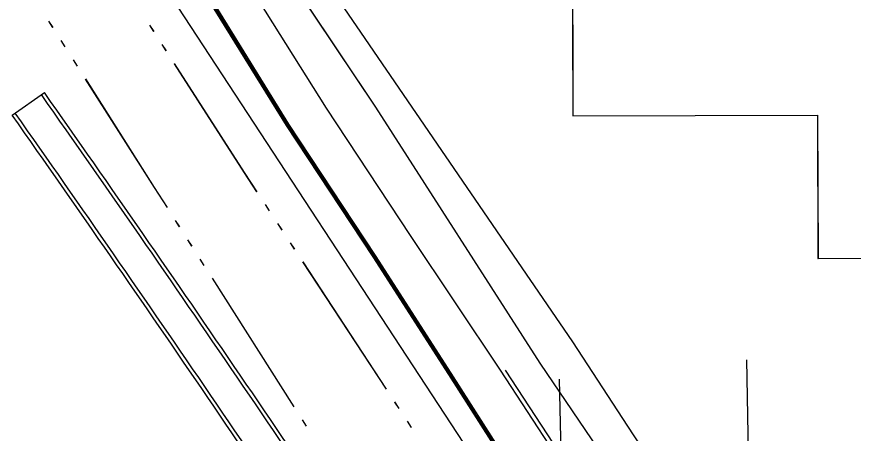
# Model space of a CAD drawing. Extents: x -25029 to 2274964, y -81170 to 687028.
# Drawn here: x -2030.9 to -1687.5, y -66185.2 to -66014.4 of the extents above; entities that cross this region are included whole.
import ezdxf

# ---------------------------------------------------------------- set-up
doc = ezdxf.new("R2010")
doc.units = 0
for name, color, linetype in [('81911BEA - GE_X_CL_20', 7, 'Continuous'), ('81911BEA - RW_X_Fee_RW', 7, 'Continuous'), ('BLDG', 7, 'Continuous'), ('BR_X_Rail_Object', 7, 'Continuous'), ('GE_X_CL_100', 7, 'Continuous'), ('GE_X_CL_2000', 7, 'Continuous'), ('PV_X_Curb', 7, 'Continuous'), ('ROAD', 7, 'Continuous'), ('WATER', 7, 'Continuous')]:
    doc.layers.add(name, color=color, linetype=linetype)

msp = doc.modelspace()

# ---------------------------------------------------------------- linework, layer by layer
at = {"layer": '81911BEA - GE_X_CL_20'}
msp.add_line((-1830.41, -66159.24), (-1810.75, -66189.37), dxfattribs=at)
at = {"layer": '81911BEA - RW_X_Fee_RW'}
msp.add_line((-2157.65, -65716.22), (-1755.89, -66328.86), dxfattribs=at)
msp.add_lwpolyline([(-1943.55, -65942.11), (-1802.8, -66147.73), (-1780.15, -66182.25), (-1697.84, -66307.71)], dxfattribs=at)
at = {"layer": 'BLDG'}
for points in [[(-1802.62, -66055.05), (-1702.16, -66054.76), (-1701.99, -66113.45), (-1626.29, -66113.23), (-1626.68, -65979.66), (-1802.84, -65980.16)], [(-1802.58, -66055.05), (-1702.12, -66054.77), (-1701.96, -66113.46), (-1626.26, -66113.25), (-1626.63, -65979.68), (-1802.79, -65980.16)]]:
    msp.add_lwpolyline(points, close=True, dxfattribs=at)
at = {"layer": 'BR_X_Rail_Object'}
msp.add_line((-2032.76, -66054.75), (-2019.56, -66045.45), dxfattribs=at)
for radius in [9980.8, 9979.3, 9964.66, 9966.16]:
    msp.add_arc((-10179.61, -71792.63), radius, 33.537591, 35.157269, dxfattribs=at)
at = {"layer": 'GE_X_CL_100'}
for p, q in [((-1726.85, -66371.77), (-1731.24, -66155.11)), ((-1803.79, -66373.33), (-1808.05, -66163.02))]:
    msp.add_line(p, q, dxfattribs=at)
at = {"layer": 'GE_X_CL_2000'}
msp.add_line((-1832.4, -66159.28), (-1694.23, -66371.11), dxfattribs=at)
msp.add_lwpolyline([(-1978.92, -65935.76), (-1976.01, -65940.16), (-1939.57, -65994.99), (-1903.85, -66051.8), (-1869.39, -66104.09), (-1832.4, -66159.28)], dxfattribs=at)
at = {"layer": 'PV_X_Curb'}
for points in [[(-1781.88, -66270.97), (-1810.54, -66228.35), (-1853.52, -66161.11), (-1884.59, -66112.87), (-1920.21, -66058.93), (-1954.04, -66004.2), (-1987, -65949.89), (-2016.35, -65901.15), (-2046.48, -65853.92), (-2069.12, -65819.05), (-2086.78, -65790.93), (-2101.63, -65768.37), (-2116.26, -65746.72), (-2131.18, -65724.81), (-2144.84, -65705.94), (-2158.94, -65688.94), (-2169.22, -65677.21)], [(-1781.47, -66270.69), (-1810.12, -66228.08), (-1853.1, -66160.84), (-1884.17, -66112.6), (-1919.79, -66058.66), (-1953.61, -66003.93), (-1986.57, -65949.64), (-2015.92, -65900.88), (-2046.06, -65853.65), (-2068.7, -65818.78), (-2086.36, -65790.66), (-2101.21, -65768.09), (-2115.84, -65746.44), (-2130.77, -65724.52), (-2144.45, -65705.63), (-2158.56, -65688.61), (-2168.84, -65676.88)]]:
    msp.add_lwpolyline(points, dxfattribs=at)
at = {"layer": 'ROAD'}
for points in [[(-2168.47, -65676.55), (-2158.18, -65688.29), (-2144.05, -65705.33), (-2130.36, -65724.23), (-2115.43, -65746.16), (-2100.8, -65767.81), (-2085.94, -65790.39), (-2068.28, -65818.51), (-2045.64, -65853.37), (-2015.5, -65900.62), (-1986.14, -65949.38), (-1953.19, -66003.67), (-1919.37, -66058.39), (-1883.75, -66112.32), (-1852.68, -66160.57), (-1809.7, -66227.81), (-1781.05, -66270.42)], [(-1460.59, -66348.49), (-1518.23, -66350.79), (-1627.54, -66352.8), (-1658.12, -66352.91), (-1672.88, -66350.48), (-1683.76, -66345.39), (-1690.68, -66340.07), (-1698.17, -66333.17), (-1717.64, -66301.24), (-1816.05, -66156.43), (-1883.47, -66051.44), (-1941.87, -65964.22)], [(-1460.58, -66348.53), (-1518.23, -66350.82), (-1627.54, -66352.82), (-1658.12, -66352.92), (-1672.88, -66350.49), (-1683.75, -66345.4), (-1690.67, -66340.08), (-1698.16, -66333.18), (-1717.63, -66301.25), (-1816.02, -66156.42), (-1883.43, -66051.43), (-1941.82, -65964.2)]]:
    msp.add_lwpolyline(points, dxfattribs=at)
at = {"layer": 'WATER'}
for p, q in [((-2017.88, -66016.2), (-2016.2, -66018.83)), ((-2017.83, -66016.17), (-2016.15, -66018.8)), ((-1974.61, -66020.48), (-1976.3, -66017.85)), ((-1974.56, -66020.45), (-1976.25, -66017.82)), ((-2012.83, -66024.11), (-2011.16, -66026.74)), ((-2012.79, -66024.08), (-2011.12, -66026.71)), ((-1969.53, -66028.37), (-1971.22, -66025.74)), ((-1969.49, -66028.34), (-1971.18, -66025.71)), ((-2007.8, -66032.02), (-2006.12, -66034.65)), ((-2007.76, -66031.99), (-2006.08, -66034.62)), ((-1927.13, -66093.98), (-1928.85, -66091.37)), ((-1927.09, -66093.96), (-1928.81, -66091.35)), ((-1965.85, -66097.91), (-1964.17, -66100.55)), ((-1965.81, -66097.89), (-1964.13, -66100.53)), ((-1921.99, -66101.82), (-1923.71, -66099.21)), ((-1921.95, -66101.8), (-1923.67, -66099.19)), ((-1960.8, -66105.82), (-1959.12, -66108.46)), ((-1960.77, -66105.8), (-1959.09, -66108.44)), ((-1916.84, -66109.66), (-1918.55, -66107.04)), ((-1916.81, -66109.64), (-1918.52, -66107.02)), ((-1955.77, -66113.73), (-1954.09, -66116.36)), ((-1955.74, -66113.71), (-1954.06, -66116.34)), ((-1879.08, -66167.11), (-1913.38, -66114.86)), ((-1879.11, -66167.12), (-1913.41, -66114.88)), ((-1950.73, -66121.63), (-1917.15, -66174.35)), ((-1950.7, -66121.61), (-1917.12, -66174.33)), ((-1873.97, -66174.96), (-1875.68, -66172.35)), ((-1873.94, -66174.95), (-1875.65, -66172.34)), ((-1913.79, -66179.62), (-1912.11, -66182.25)), ((-1913.76, -66179.6), (-1912.08, -66182.23))]:
    msp.add_line(p, q, dxfattribs=at)
for points in [[(-1932.28, -66086.14), (-1937.42, -66078.31), (-1966.15, -66033.62)], [(-1932.24, -66086.12), (-1937.38, -66078.29), (-1966.11, -66033.6)], [(-2002.77, -66039.93), (-1974.48, -66084.38), (-1969.21, -66092.65)], [(-2002.73, -66039.9), (-1974.44, -66084.35), (-1969.17, -66092.62)], [(-1868.82, -66182.8), (-1868.84, -66182.77), (-1870.54, -66180.18)], [(-1868.79, -66182.79), (-1868.81, -66182.76), (-1870.51, -66180.17)]]:
    msp.add_lwpolyline(points, dxfattribs=at)

doc.saveas('drawing.dxf')
